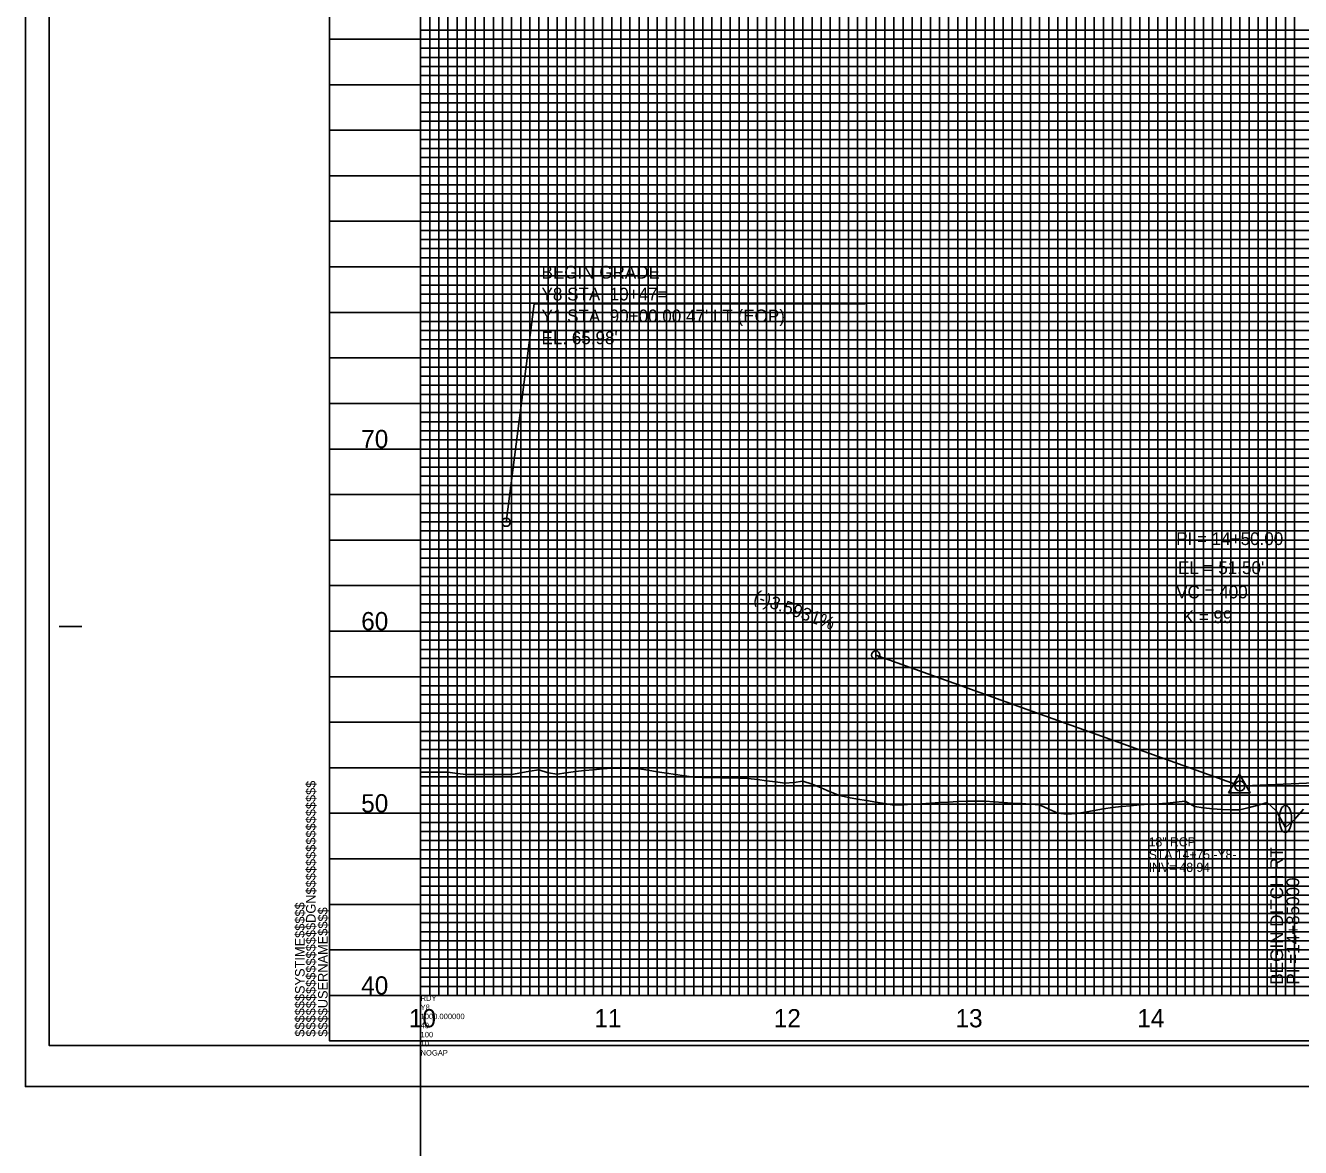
# Model space of a CAD drawing. Extents: x 2345490 to 2436403, y 465165 to 573888.
# Drawn here: x 2381550 to 2382250, y 540941 to 541557 of the extents above; entities that cross this region are included whole.
import ezdxf

# ---------------------------------------------------------------- set-up
doc = ezdxf.new("R2010")
doc.units = 0
for name, color, linetype in [('Old_Level_1', 7, 'Continuous'), ('Old_Level_18', 7, 'Continuous'), ('Old_Level_2', 7, 'Continuous'), ('Old_Level_3', 7, 'Continuous'), ('Old_Level_40', 7, 'Continuous'), ('Old_Level_41', 7, 'Continuous'), ('Old_Level_42', 7, 'Continuous'), ('Old_Level_43', 7, 'Continuous'), ('Old_Level_50', 7, 'Continuous'), ('Old_Level_51', 7, 'Continuous'), ('Old_Level_52', 7, 'Continuous'), ('Old_Level_57', 7, 'Continuous'), ('Old_Level_62', 7, 'Continuous'), ('Old_Level_63', 7, 'Continuous')]:
    doc.layers.add(name, color=color, linetype=linetype)

msp = doc.modelspace()

# ---------------------------------------------------------------- linework, layer by layer
at = {"layer": 'Old_Level_1'}
msp.add_lwpolyline([(2381766.7988, 541147.09971), (2381771.7988, 541147.12776), (2381776.7988, 541147.15582), (2381781.7988, 541147.05916), (2381786.7988, 541146.43962), (2381791.7988, 541145.82008), (2381796.7988, 541145.76026), (2381801.7988, 541145.74909), (2381806.7988, 541145.74888), (2381811.7988, 541145.74867), (2381816.7988, 541145.7564), (2381821.7988, 541146.73855), (2381826.7988, 541147.7207), (2381831.7988, 541148.43408), (2381836.7988, 541146.68221), (2381841.7988, 541146.06477), (2381846.7988, 541146.74494), (2381851.7988, 541147.4251), (2381856.7988, 541147.93955), (2381861.7988, 541148.40116), (2381866.7988, 541148.86278), (2381871.7988, 541149.32439), (2381876.7988, 541149.33774), (2381881.7988, 541149.10718), (2381886.7988, 541148.86378), (2381891.7988, 541148.10168), (2381896.7988, 541147.3368), (2381901.7988, 541146.57024), (2381906.7988, 541145.80368), (2381911.7988, 541145.03712), (2381916.7988, 541144.27056), (2381921.7988, 541144.11186), (2381926.7988, 541144.08827), (2381931.7988, 541144.06468), (2381936.7988, 541143.94721), (2381941.7988, 541143.75553), (2381946.7988, 541143.56386), (2381951.7988, 541142.98135), (2381956.7988, 541142.36738), (2381961.7988, 541141.75342), (2381966.7988, 541141.13946), (2381971.7988, 541141.35941), (2381976.7988, 541142.11703), (2381981.7988, 541140.57211), (2381986.7988, 541138.39722), (2381991.7988, 541136.22234), (2381996.7988, 541134.34371), (2382001.7988, 541133.10955), (2382006.7988, 541132.33448), (2382011.7988, 541131.49481), (2382016.7988, 541130.65514), (2382021.7988, 541129.81547), (2382026.7988, 541128.97579), (2382031.7988, 541129.09023), (2382036.7988, 541129.54908), (2382041.7988, 541129.71504), (2382046.7988, 541130.03575), (2382051.7988, 541130.36166), (2382056.7988, 541130.68756), (2382061.7988, 541131.01346), (2382066.7988, 541131.10142), (2382071.7988, 541131.13462), (2382076.7988, 541131.09854), (2382081.7988, 541130.77957), (2382086.7988, 541130.4606), (2382091.7988, 541130.14163), (2382096.7988, 541129.82266), (2382101.7988, 541129.50369), (2382106.7988, 541129.18472), (2382111.7988, 541126.85885), (2382116.7988, 541124.48942), (2382121.7988, 541124.04457), (2382126.7988, 541124.36619), (2382131.7988, 541125.21063), (2382136.7988, 541126.05507), (2382141.7988, 541126.89951), (2382146.7988, 541127.74395), (2382151.7988, 541128.24364), (2382156.7988, 541128.66871), (2382161.7988, 541129.09378), (2382166.7988, 541129.47018), (2382171.7988, 541129.6202), (2382176.7988, 541130.1072), (2382181.7988, 541130.5942), (2382186.7988, 541131.0812), (2382191.7988, 541128.21562), (2382196.7988, 541127.45313), (2382201.7988, 541126.99681), (2382206.7988, 541126.53496), (2382211.7988, 541126.42119), (2382216.7988, 541126.39276), (2382221.7988, 541127.67189), (2382226.7988, 541129.02918), (2382231.7988, 541130.39059), (2382236.7988, 541125.79404), (2382241.7988, 541116.78759), (2382246.7988, 541121.15048), (2382251.7988, 541126.74425)], dxfattribs=at)
at = {"layer": 'Old_Level_18'}
msp.add_line((2381716.79875, 540999.5045), (2381716.79875, 540999.5045), dxfattribs=at)
msp.add_line((2381716.79875, 540999.5045), (2381716.79875, 540999.5045), dxfattribs=at)
msp.add_lwpolyline([(2383216.79875, 542049.5045), (2381716.79875, 542049.5045), (2381716.79875, 540999.5045), (2383216.79875, 540999.5045)], close=True, dxfattribs=at)
at = {"layer": 'Old_Level_2'}
for p, q in [((2381829.2685, 541404.188), (2381813.799, 541284.3045)), ((2382010.9785, 541404.188), (2381829.2685, 541404.188)), ((2382016.7988, 541211.3656), (2382214.21079, 541140.43439)), ((2382416.7988, 541148.07593), (2382219.54628, 541139.62225))]:
    msp.add_line(p, q, dxfattribs=at)
msp.add_lwpolyline([(2382210.62729, 541135.81562), (2382222.36979, 541135.81562), (2382216.49879, 541145.94137)], close=True, dxfattribs=at)
for centre, radius in [((2381813.7988, 541284.30461), 2.25), ((2382016.7988, 541211.3656), 2.25), ((2382216.7988, 541139.5045), 2.75)]:
    msp.add_circle(centre, radius, dxfattribs=at)
at = {"layer": 'Old_Level_3'}
msp.add_ellipse((2382241.79902, 541121.4045), major_axis=(0, -7.5), ratio=0.448411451, dxfattribs=at)
at = {"layer": 'Old_Level_40'}
msp.add_line((2381716.79875, 540999.5045), (2381716.79875, 540999.5045), dxfattribs=at)
msp.add_line((2381716.79875, 540999.5045), (2381716.79875, 540999.5045), dxfattribs=at)
msp.add_line((2381716.79875, 540999.5045), (2381716.79875, 540999.5045), dxfattribs=at)
msp.add_line((2381716.79875, 540999.5045), (2381716.79875, 540999.5045), dxfattribs=at)
at = {"layer": 'Old_Level_41'}
for p, q in [((2381568.29875, 541227.0045), (2381580.79875, 541227.0045)), ((2383216.79875, 541024.5045), (2381716.79875, 541024.5045))]:
    msp.add_line(p, q, dxfattribs=at)
for points in [[(2381716.79875, 542049.5045), (2381766.79875, 542049.5045), (2381766.79875, 541024.5045), (2381816.79875, 541024.5045), (2381816.79875, 542049.5045), (2381866.79875, 542049.5045), (2381866.79875, 541024.5045), (2381916.79875, 541024.5045), (2381916.79875, 542049.5045), (2381966.79875, 542049.5045), (2381966.79875, 541024.5045), (2382016.79875, 541024.5045), (2382016.79875, 542049.5045), (2382066.79875, 542049.5045), (2382066.79875, 541024.5045), (2382116.79875, 541024.5045), (2382116.79875, 542049.5045), (2382166.79875, 542049.5045), (2382166.79875, 541024.5045), (2382216.79875, 541024.5045), (2382216.79875, 542049.5045), (2382266.79875, 542049.5045)], [(2381791.79875, 541024.5045), (2381791.79875, 542049.5045), (2381841.79875, 542049.5045), (2381841.79875, 541024.5045), (2381891.79875, 541024.5045), (2381891.79875, 542049.5045), (2381941.79875, 542049.5045), (2381941.79875, 541024.5045), (2381991.79875, 541024.5045), (2381991.79875, 542049.5045), (2382041.79875, 542049.5045), (2382041.79875, 541024.5045), (2382091.79875, 541024.5045), (2382091.79875, 542049.5045), (2382141.79875, 542049.5045), (2382141.79875, 541024.5045), (2382191.79875, 541024.5045), (2382191.79875, 542049.5045), (2382241.79875, 542049.5045), (2382241.79875, 541024.5045), (2382291.79875, 541024.5045)], [(2383216.79875, 541549.5045), (2381716.79875, 541549.5045), (2381716.79875, 541499.5045), (2383216.79875, 541499.5045)], [(2383216.79875, 541449.5045), (2381716.79875, 541449.5045), (2381716.79875, 541399.5045), (2383216.79875, 541399.5045)], [(2383216.79875, 541374.5045), (2381716.79875, 541374.5045), (2381716.79875, 541424.5045), (2383216.79875, 541424.5045)], [(2383216.79875, 541349.5045), (2381716.79875, 541349.5045), (2381716.79875, 541299.5045), (2383216.79875, 541299.5045)], [(2383216.79875, 541274.5045), (2381716.79875, 541274.5045), (2381716.79875, 541324.5045), (2383216.79875, 541324.5045)], [(2383216.79875, 541249.5045), (2381716.79875, 541249.5045), (2381716.79875, 541199.5045), (2383216.79875, 541199.5045)], [(2383216.79875, 541149.5045), (2381716.79875, 541149.5045), (2381716.79875, 541099.5045), (2383216.79875, 541099.5045)], [(2383216.79875, 541074.5045), (2381716.79875, 541074.5045), (2381716.79875, 541124.5045), (2383216.79875, 541124.5045)], [(2383216.79875, 541049.5045), (2381716.79875, 541049.5045)], [(2381754.29875, 540999.5045), (2381754.29875, 540999.5045)]]:
    msp.add_lwpolyline(points, dxfattribs=at)
at = {"layer": 'Old_Level_42'}
for points in [[(2383216.79875, 541474.5045), (2381716.79875, 541474.5045), (2381716.79875, 541524.5045), (2383216.79875, 541524.5045)], [(2383216.79875, 541174.5045), (2381716.79875, 541174.5045), (2381716.79875, 541224.5045), (2383216.79875, 541224.5045)]]:
    msp.add_lwpolyline(points, dxfattribs=at)
at = {"layer": 'Old_Level_43'}
for points in [[(2381771.79875, 542049.5045), (2381771.79875, 541024.5045), (2381776.79875, 541024.5045), (2381776.79875, 542049.5045)], [(2381781.79875, 542049.5045), (2381781.79875, 541024.5045), (2381786.79875, 541024.5045), (2381786.79875, 542049.5045)], [(2381796.79875, 542049.5045), (2381796.79875, 541024.5045), (2381801.79875, 541024.5045), (2381801.79875, 542049.5045)], [(2381806.79875, 542049.5045), (2381806.79875, 541024.5045), (2381811.79875, 541024.5045), (2381811.79875, 542049.5045)], [(2381821.79875, 542049.5045), (2381821.79875, 541024.5045), (2381826.79875, 541024.5045), (2381826.79875, 542049.5045)], [(2381831.79875, 542049.5045), (2381831.79875, 541024.5045), (2381836.79875, 541024.5045), (2381836.79875, 542049.5045)], [(2381846.79875, 542049.5045), (2381846.79875, 541024.5045), (2381851.79875, 541024.5045), (2381851.79875, 542049.5045)], [(2381856.79875, 542049.5045), (2381856.79875, 541024.5045), (2381861.79875, 541024.5045), (2381861.79875, 542049.5045)], [(2381871.79875, 542049.5045), (2381871.79875, 541024.5045), (2381876.79875, 541024.5045), (2381876.79875, 542049.5045)], [(2381881.79875, 542049.5045), (2381881.79875, 541024.5045), (2381886.79875, 541024.5045), (2381886.79875, 542049.5045)], [(2381896.79875, 542049.5045), (2381896.79875, 541024.5045), (2381901.79875, 541024.5045), (2381901.79875, 542049.5045)], [(2381906.79875, 542049.5045), (2381906.79875, 541024.5045), (2381911.79875, 541024.5045), (2381911.79875, 542049.5045)], [(2381921.79875, 542049.5045), (2381921.79875, 541024.5045), (2381926.79875, 541024.5045), (2381926.79875, 542049.5045)], [(2381931.79875, 541024.5045), (2381936.79875, 541024.5045), (2381936.79875, 542049.5045)], [(2381931.79875, 542049.5045), (2381931.79875, 541024.5045)], [(2381946.79875, 542049.5045), (2381946.79875, 541024.5045), (2381951.79875, 541024.5045), (2381951.79875, 542049.5045)], [(2381956.79875, 542049.5045), (2381956.79875, 541024.5045), (2381961.79875, 541024.5045), (2381961.79875, 542049.5045)], [(2381971.79875, 542049.5045), (2381971.79875, 541024.5045), (2381976.79875, 541024.5045), (2381976.79875, 542049.5045)], [(2381981.79875, 542049.5045), (2381981.79875, 541024.5045), (2381986.79875, 541024.5045), (2381986.79875, 542049.5045)], [(2381996.79875, 542049.5045), (2381996.79875, 541024.5045), (2382001.79875, 541024.5045), (2382001.79875, 542049.5045)], [(2382006.79875, 542049.5045), (2382006.79875, 541024.5045), (2382011.79875, 541024.5045), (2382011.79875, 542049.5045)], [(2382021.79875, 542049.5045), (2382021.79875, 541024.5045), (2382026.79875, 541024.5045), (2382026.79875, 542049.5045)], [(2382031.79875, 542049.5045), (2382031.79875, 541024.5045), (2382036.79875, 541024.5045), (2382036.79875, 542049.5045)], [(2382046.79875, 542049.5045), (2382046.79875, 541024.5045), (2382051.79875, 541024.5045), (2382051.79875, 542049.5045)], [(2382056.79875, 542049.5045), (2382056.79875, 541024.5045), (2382061.79875, 541024.5045), (2382061.79875, 542049.5045)], [(2382071.79875, 542049.5045), (2382071.79875, 541024.5045), (2382076.79875, 541024.5045), (2382076.79875, 542049.5045)], [(2382081.79875, 542049.5045), (2382081.79875, 541024.5045), (2382086.79875, 541024.5045), (2382086.79875, 542049.5045)], [(2382096.79875, 542049.5045), (2382096.79875, 541024.5045), (2382111.79875, 541024.5045), (2382111.79875, 542049.5045)], [(2382101.79875, 542049.5045), (2382101.79875, 541024.5045), (2382106.79875, 541024.5045), (2382106.79875, 542049.5045)], [(2382101.79875, 542048.9045), (2382101.79875, 541024.5045), (2382106.79875, 541024.5045), (2382106.79875, 542048.9045)], [(2382121.79875, 542049.5045), (2382121.79875, 541024.5045), (2382126.79875, 541024.5045), (2382126.79875, 542049.5045)], [(2382131.79875, 542049.5045), (2382131.79875, 541024.5045), (2382136.79875, 541024.5045), (2382136.79875, 542049.5045)], [(2382146.79875, 542049.5045), (2382146.79875, 541024.5045), (2382151.79875, 541024.5045), (2382151.79875, 542049.5045)], [(2382156.79875, 542049.5045), (2382156.79875, 541024.5045), (2382161.79875, 541024.5045), (2382161.79875, 542049.5045)], [(2382171.79875, 542049.5045), (2382171.79875, 541024.5045), (2382176.79875, 541024.5045), (2382176.79875, 542049.5045)], [(2382181.79875, 542049.5045), (2382181.79875, 541024.5045), (2382186.79875, 541024.5045), (2382186.79875, 542049.5045)], [(2382196.79875, 542049.5045), (2382196.79875, 541024.5045), (2382201.79875, 541024.5045), (2382201.79875, 542049.5045)], [(2382206.79875, 542049.5045), (2382206.79875, 541024.5045), (2382211.79875, 541024.5045), (2382211.79875, 542049.5045)], [(2382221.79875, 542049.5045), (2382221.79875, 541024.5045), (2382226.79875, 541024.5045), (2382226.79875, 542049.5045)], [(2382231.79875, 542049.5045), (2382231.79875, 541024.5045), (2382236.79875, 541024.5045), (2382236.79875, 542049.5045)], [(2382246.79875, 542049.5045), (2382246.79875, 541024.5045)], [(2383166.79875, 541554.5045), (2381766.79875, 541554.5045), (2381766.79875, 541544.5045), (2383166.79875, 541544.5045)], [(2383166.79875, 541539.5045), (2381766.79875, 541539.5045), (2381766.79875, 541534.5045), (2383166.79875, 541534.5045)], [(2383166.79875, 541529.5045), (2381766.79875, 541529.5045)], [(2381766.79875, 541519.5045), (2383166.79875, 541519.5045)], [(2383166.79875, 541514.5045), (2381766.79875, 541514.5045), (2381766.79875, 541509.5045), (2383166.79875, 541509.5045)], [(2383166.79875, 541504.5045), (2381766.79875, 541504.5045), (2381766.79875, 541494.5045), (2383166.79875, 541494.5045)], [(2383166.79875, 541489.5045), (2381766.79875, 541489.5045), (2381766.79875, 541484.5045), (2383166.79875, 541484.5045)], [(2383166.79875, 541479.5045), (2381766.79875, 541479.5045), (2381766.79875, 541469.5045), (2383166.79875, 541469.5045)], [(2383166.79875, 541464.5045), (2381766.79875, 541464.5045), (2381766.79875, 541459.5045), (2383166.79875, 541459.5045)], [(2383166.79875, 541454.5045), (2381766.79875, 541454.5045), (2381766.79875, 541444.5045), (2383166.79875, 541444.5045)], [(2383166.79875, 541439.5045), (2381766.79875, 541439.5045), (2381766.79875, 541434.5045), (2383166.79875, 541434.5045)], [(2383166.79875, 541429.5045), (2381766.79875, 541429.5045), (2381766.79875, 541419.5045), (2383166.79875, 541419.5045)], [(2383166.79875, 541414.5045), (2381766.79875, 541414.5045), (2381766.79875, 541409.5045), (2383166.79875, 541409.5045)], [(2383166.79875, 541404.5045), (2381766.79875, 541404.5045), (2381766.79875, 541394.5045), (2383166.79875, 541394.5045)], [(2383166.79875, 541389.5045), (2381766.79875, 541389.5045), (2381766.79875, 541384.5045), (2383166.79875, 541384.5045)], [(2383166.79875, 541379.5045), (2381766.79875, 541379.5045), (2381766.79875, 541369.5045), (2383166.79875, 541369.5045)], [(2383166.79875, 541364.5045), (2381766.79875, 541364.5045), (2381766.79875, 541359.5045), (2383166.79875, 541359.5045)], [(2383166.79875, 541354.5045), (2381766.79875, 541354.5045), (2381766.79875, 541344.5045), (2383166.79875, 541344.5045)], [(2383166.79875, 541339.5045), (2381766.79875, 541339.5045), (2381766.79875, 541334.5045), (2383166.79875, 541334.5045)], [(2383166.79875, 541329.5045), (2381766.79875, 541329.5045), (2381766.79875, 541319.5045), (2383166.79875, 541319.5045)], [(2383166.79875, 541314.5045), (2381766.79875, 541314.5045), (2381766.79875, 541309.5045), (2383166.79875, 541309.5045)], [(2383166.79875, 541304.5045), (2381766.79875, 541304.5045), (2381766.79875, 541294.5045), (2383166.79875, 541294.5045)], [(2383166.79875, 541289.5045), (2381766.79875, 541289.5045), (2381766.79875, 541284.5045), (2383166.79875, 541284.5045)], [(2383166.79875, 541279.5045), (2381766.79875, 541279.5045), (2381766.79875, 541269.5045), (2383166.79875, 541269.5045)], [(2383166.79875, 541264.5045), (2381766.79875, 541264.5045), (2381766.79875, 541259.5045), (2383166.79875, 541259.5045)], [(2383166.79875, 541254.5045), (2381766.79875, 541254.5045), (2381766.79875, 541244.5045), (2383166.79875, 541244.5045)], [(2383166.79875, 541239.5045), (2381766.79875, 541239.5045), (2381766.79875, 541234.5045), (2383166.79875, 541234.5045)], [(2383166.79875, 541229.5045), (2381766.79875, 541229.5045)], [(2381766.79875, 541219.5045), (2383166.79875, 541219.5045)], [(2383166.79875, 541214.5045), (2381766.79875, 541214.5045), (2381766.79875, 541209.5045), (2383166.79875, 541209.5045)], [(2383166.79875, 541204.5045), (2381766.79875, 541204.5045)], [(2381766.79875, 541194.5045), (2383166.79875, 541194.5045)], [(2383166.79875, 541189.5045), (2381766.79875, 541189.5045), (2381766.79875, 541184.5045), (2383166.79875, 541184.5045)], [(2383166.79875, 541179.5045), (2381766.79875, 541179.5045), (2381766.79875, 541169.5045), (2383166.79875, 541169.5045)], [(2383166.79875, 541164.5045), (2381766.79875, 541164.5045), (2381766.79875, 541159.5045), (2383166.79875, 541159.5045)], [(2383166.79875, 541154.5045), (2381766.79875, 541154.5045), (2381766.79875, 541144.5045), (2383166.79875, 541144.5045)], [(2383166.79875, 541139.5045), (2381766.79875, 541139.5045), (2381766.79875, 541134.5045), (2383166.79875, 541134.5045)], [(2383166.79875, 541129.5045), (2381766.79875, 541129.5045), (2381766.79875, 541119.5045), (2383166.79875, 541119.5045)], [(2383166.79875, 541114.5045), (2381766.79875, 541114.5045), (2381766.79875, 541109.5045), (2383166.79875, 541109.5045)], [(2383166.79875, 541104.5045), (2381766.79875, 541104.5045), (2381766.79875, 541094.5045), (2383166.79875, 541094.5045)], [(2383166.79875, 541089.5045), (2381766.79875, 541089.5045), (2381766.79875, 541084.5045), (2383166.79875, 541084.5045)], [(2383166.79875, 541079.5045), (2381766.79875, 541079.5045), (2381766.79875, 541069.5045), (2383166.79875, 541069.5045)], [(2383166.79875, 541064.5045), (2381766.79875, 541064.5045), (2381766.79875, 541059.5045), (2383166.79875, 541059.5045)], [(2383166.79875, 541054.5045), (2381766.79875, 541054.5045), (2381766.79875, 541044.5045), (2383166.79875, 541044.5045)], [(2383166.79875, 541039.5045), (2381766.79875, 541039.5045), (2381766.79875, 541034.5045), (2383166.79875, 541034.5045)], [(2383166.79875, 541029.5045), (2381766.79875, 541029.5045)]]:
    msp.add_lwpolyline(points, dxfattribs=at)
at = {"layer": 'Old_Level_50'}
msp.add_line((2381549.79875, 540974.5045), (2381549.79875, 540974.5045), dxfattribs=at)
msp.add_lwpolyline([(2383229.29875, 542052.0545), (2381562.79875, 542052.0545), (2381562.79875, 540996.9545), (2383229.29875, 540996.9545)], close=True, dxfattribs=at)
at = {"layer": 'Old_Level_51'}
msp.add_lwpolyline([(2383233.79875, 542074.5045), (2381549.79875, 542074.5045), (2381549.79875, 540974.5045), (2383233.79875, 540974.5045)], close=True, dxfattribs=at)
at = {"layer": 'Old_Level_52'}
msp.add_line((2381562.79875, 540996.9545), (2381562.79875, 540996.9545), dxfattribs=at)
at = {"layer": 'Old_Level_57'}
for p, q in [((2381716.79925, 541374.50475), (2382666.79875, 541374.50475)), ((2381766.79875, 541024.50475), (2381766.79875, 541374.50475)), ((2381866.79875, 541024.50475), (2381866.79875, 541374.50475)), ((2381966.79875, 541024.50475), (2381966.79875, 541374.50475)), ((2382066.79875, 541024.50475), (2382066.79875, 541374.50475)), ((2382166.79875, 541024.50475), (2382166.79875, 541374.50475)), ((2382166.79875, 541024.60475), (2382166.79875, 541374.50475)), ((2381716.79925, 541324.50475), (2382666.79875, 541324.50475)), ((2381716.79925, 541274.50475), (2382666.79875, 541274.50475)), ((2381716.79925, 541224.50475), (2382666.79875, 541224.50475)), ((2381716.79925, 541174.50475), (2382666.79875, 541174.50475)), ((2381716.79925, 541124.50475), (2382666.79875, 541124.50475)), ((2381716.799, 541074.50475), (2382666.79875, 541074.50475)), ((2381716.79925, 541024.50475), (2382666.79875, 541024.50475))]:
    msp.add_line(p, q, dxfattribs=at)
at = {"layer": 'Old_Level_63'}
for q in [(2381766.79875, 543524.5045), (2382590.12, 541024.5045), (2381766.79875, 538524.5045)]:
    msp.add_line((2381766.79875, 541024.5045), q, dxfattribs=at)

# ---------------------------------------------------------------- texts
at = {"layer": 'Old_Level_2'}
for s, height, p in [('BEGIN GRADE', 7.0000005, (2381833.21425, 541418.05725)), ('Y8 STA. 10+47=', 7.0000005, (2381833.21425, 541406.057)), ("Y1 STA. 90+00.00 47' LT (EOP)", 7.0000005, (2381833.21425, 541394.057)), ("EL. 65.98' ", 7.0000005, (2381833.21425, 541382.057)), ('PI = 14+50.00', 7.0000005, (2382181.7988, 541271.77285)), ("EL = 51.50'", 7.0000005, (2382182.82086, 541255.8611)), ("VC = 400'", 7.000001, (2382181.7988, 541242.5045)), ('K = 99', 7.000001, (2382185.37602, 541228.90883))]:
    msp.add_text(s, height=height, dxfattribs=at).set_placement(p)
msp.add_text('(-)3.5931%', height=7, rotation=340.23635909, dxfattribs=at).set_placement((2381949.16006, 541240.72727))
at = {"layer": 'Old_Level_3'}
for s, height, p in [('18" RCP', 4.999999, (2382166.74274, 541106.33874)), ('STA 14+75 -Y8-', 4.9999995, (2382166.74274, 541099.33874)), ('INV= 48.94', 4.999999, (2382166.74274, 541092.33874))]:
    msp.add_text(s, height=height, dxfattribs=at).set_placement(p)
for s, p in [('BEGIN DITCH RT', (2382240.52011, 541030.44994)), ('PI =14+85000', (2382249.39402, 541030.44994))]:
    msp.add_text(s, height=7.0000005, rotation=90, dxfattribs=at).set_placement(p)
at = {"layer": 'Old_Level_41'}
for s, p in [('$$$$$$$$$$$$$$$$DGN$$$$$$$$$$$$$$$$', (2381709.14875, 541001.867)), ('$$$$$$SYSTIME$$$$$', (2381703.09875, 541001.867)), ('$$$$USERNAME$$$$', (2381715.72375, 541001.8795))]:
    msp.add_text(s, height=5.25, rotation=90, dxfattribs=at).set_placement(p)
at = {"layer": 'Old_Level_62'}
for s, p in [('70', (2381734.1855, 541325.0045)), ('60', (2381734.1855, 541225.0045)), ('50', (2381734.1855, 541125.0045)), ('40', (2381734.1855, 541025.0045)), ('10', (2381760.3825, 541007.0045)), ('11', (2381862.222, 541007.0045)), ('12', (2381960.77025, 541007.0045)), ('13', (2382060.605, 541007.0045)), ('14', (2382160.4475, 541007.0045))]:
    msp.add_text(s, height=10.000001, dxfattribs=at).set_placement(p)
at = {"layer": 'Old_Level_63'}
for s, p in [('Y8', (2381766.79875, 541016.5045)), ('RDY', (2381766.79875, 541021.5045)), ('1000.000000', (2381766.79875, 541011.5045)), ('40', (2381766.79875, 541006.5045)), ('100', (2381766.79875, 541001.5045)), ('10', (2381766.79875, 540996.5045)), ('NOGAP', (2381766.79875, 540991.5045))]:
    msp.add_text(s, height=3, dxfattribs=at).set_placement(p)

doc.saveas('drawing.dxf')
